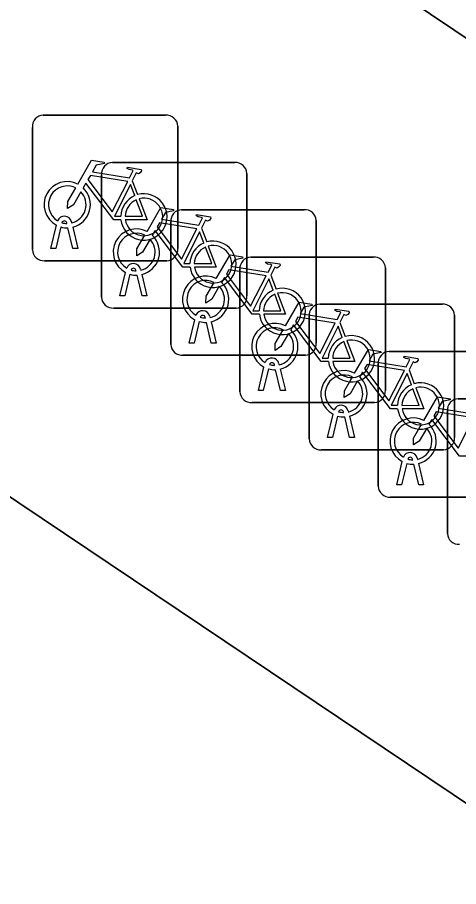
# Model space of a CAD drawing. Extents: x 159279 to 160377, y 384531 to 385888.
# Drawn here: x 159912.66 to 159915.69, y 384588.18 to 384594.15 of the extents above; entities that cross this region are included whole.
import ezdxf

# ---------------------------------------------------------------- set-up
doc = ezdxf.new("R2010")
doc.units = 0
doc.layers.add('IMGEO_Fietsenrek', color=7, linetype='Continuous')
doc.layers.add('IMGEO_Voetpad_open', color=7, linetype='Continuous')

msp = doc.modelspace()

# ---------------------------------------------------------------- linework, layer by layer
at = {"layer": 'IMGEO_Fietsenrek'}
for p, q in [((159912.8379, 384593.4795), (159913.6788, 384593.4795)), ((159913.6788, 384593.4795), (159912.8379, 384593.4795)), ((159912.7635, 384592.5549), (159912.7635, 384593.3958)), ((159912.7635, 384593.3958), (159912.7635, 384592.5549)), ((159913.7625, 384593.4051), (159913.7625, 384592.5642)), ((159913.7625, 384592.5642), (159913.7625, 384593.4051)), ((159913.3129, 384593.1545), (159914.1538, 384593.1545)), ((159914.1538, 384593.1545), (159913.3129, 384593.1545)), ((159913.2385, 384592.2299), (159913.2385, 384593.0708)), ((159913.2385, 384593.0708), (159913.2385, 384592.2299)), ((159913.4502, 384593.0292), (159913.4865, 384592.934)), ((159914.2375, 384593.0801), (159914.2375, 384592.2392)), ((159914.2375, 384592.2392), (159914.2375, 384593.0801)), ((159913.7889, 384592.8305), (159914.6298, 384592.8305)), ((159914.6298, 384592.8305), (159913.7889, 384592.8305)), ((159912.8905, 384592.5643), (159912.9288, 384592.7243)), ((159913.0009, 384592.7359), (159912.9999, 384592.7402)), ((159913.0316, 384592.7474), (159913.0334, 384592.7395)), ((159913.7145, 384591.9059), (159913.7145, 384592.7468)), ((159913.7145, 384592.7468), (159913.7145, 384591.9059)), ((159914.7135, 384592.7561), (159914.7135, 384591.9152)), ((159914.7135, 384591.9152), (159914.7135, 384592.7561)), ((159912.9592, 384592.7121), (159912.9239, 384592.5643)), ((159913.042, 384592.5643), (159913.0081, 384592.706)), ((159913.0404, 384592.7103), (159913.0754, 384592.5643)), ((159913.9252, 384592.7042), (159913.9615, 384592.609)), ((159912.9239, 384592.5643), (159912.8905, 384592.5643)), ((159913.0754, 384592.5643), (159913.042, 384592.5643)), ((159914.2639, 384592.5055), (159915.1048, 384592.5055)), ((159915.1048, 384592.5055), (159914.2639, 384592.5055)), ((159913.6881, 384592.4805), (159912.8472, 384592.4805)), ((159912.8472, 384592.4805), (159913.6881, 384592.4805)), ((159915.1885, 384592.4311), (159915.1885, 384591.5902)), ((159915.1885, 384591.5902), (159915.1885, 384592.4311)), ((159913.3655, 384592.2393), (159913.4038, 384592.3993)), ((159913.4342, 384592.3871), (159913.3989, 384592.2393)), ((159913.4759, 384592.4109), (159913.4749, 384592.4152)), ((159913.517, 384592.2393), (159913.4831, 384592.381)), ((159913.5066, 384592.4224), (159913.5084, 384592.4145)), ((159913.5154, 384592.3853), (159913.5504, 384592.2393)), ((159914.1895, 384591.5809), (159914.1895, 384592.4218)), ((159914.1895, 384592.4218), (159914.1895, 384591.5809)), ((159914.4012, 384592.3802), (159914.4375, 384592.285)), ((159913.3989, 384592.2393), (159913.3655, 384592.2393)), ((159913.5504, 384592.2393), (159913.517, 384592.2393)), ((159914.1631, 384592.1555), (159913.3222, 384592.1555)), ((159913.3222, 384592.1555), (159914.1631, 384592.1555)), ((159914.7389, 384592.1815), (159915.5798, 384592.1815)), ((159915.5798, 384592.1815), (159914.7389, 384592.1815)), ((159913.8415, 384591.9153), (159913.8798, 384592.0753)), ((159913.9519, 384592.0869), (159913.9509, 384592.0912)), ((159913.9826, 384592.0984), (159913.9844, 384592.0905)), ((159914.6645, 384591.2569), (159914.6645, 384592.0978)), ((159914.6645, 384592.0978), (159914.6645, 384591.2569)), ((159915.6635, 384592.1071), (159915.6635, 384591.2662)), ((159915.6635, 384591.2662), (159915.6635, 384592.1071)), ((159913.9102, 384592.0631), (159913.8749, 384591.9153)), ((159913.993, 384591.9153), (159913.9591, 384592.057)), ((159913.9914, 384592.0613), (159914.0264, 384591.9153)), ((159914.8762, 384592.0552), (159914.9125, 384591.96)), ((159913.8749, 384591.9153), (159913.8415, 384591.9153)), ((159914.0264, 384591.9153), (159913.993, 384591.9153)), ((159914.6391, 384591.8315), (159913.7982, 384591.8315)), ((159913.7982, 384591.8315), (159914.6391, 384591.8315)), ((159915.2139, 384591.8565), (159916.0548, 384591.8565)), ((159916.0548, 384591.8565), (159915.2139, 384591.8565)), ((159914.4576, 384591.7734), (159914.4594, 384591.7655)), ((159915.1395, 384590.9319), (159915.1395, 384591.7728)), ((159915.1395, 384591.7728), (159915.1395, 384590.9319)), ((159914.3165, 384591.5903), (159914.3548, 384591.7503)), ((159914.3852, 384591.7381), (159914.3499, 384591.5903)), ((159914.4269, 384591.7619), (159914.4259, 384591.7662)), ((159914.468, 384591.5903), (159914.4341, 384591.732)), ((159914.4664, 384591.7363), (159914.5014, 384591.5903)), ((159915.3512, 384591.7312), (159915.3875, 384591.636)), ((159914.3499, 384591.5903), (159914.3165, 384591.5903)), ((159914.5014, 384591.5903), (159914.468, 384591.5903)), ((159915.6889, 384591.5325), (159916.5298, 384591.5325)), ((159916.5298, 384591.5325), (159915.6889, 384591.5325)), ((159915.1141, 384591.5065), (159914.2732, 384591.5065)), ((159914.2732, 384591.5065), (159915.1141, 384591.5065)), ((159914.7915, 384591.2663), (159914.8298, 384591.4263)), ((159914.8602, 384591.4141), (159914.8249, 384591.2663)), ((159914.9019, 384591.4379), (159914.9009, 384591.4422)), ((159914.9326, 384591.4494), (159914.9344, 384591.4415)), ((159914.9414, 384591.4123), (159914.9764, 384591.2663)), ((159915.6145, 384590.6079), (159915.6145, 384591.4488)), ((159915.6145, 384591.4488), (159915.6145, 384590.6079)), ((159914.943, 384591.2663), (159914.9091, 384591.408)), ((159914.8249, 384591.2663), (159914.7915, 384591.2663)), ((159914.9764, 384591.2663), (159914.943, 384591.2663)), ((159915.5891, 384591.1825), (159914.7482, 384591.1825)), ((159914.7482, 384591.1825), (159915.5891, 384591.1825)), ((159915.3769, 384591.1129), (159915.3759, 384591.1172)), ((159915.4076, 384591.1244), (159915.4094, 384591.1165)), ((159915.2665, 384590.9413), (159915.3048, 384591.1013)), ((159915.3352, 384591.0891), (159915.2999, 384590.9413)), ((159915.418, 384590.9413), (159915.3841, 384591.083)), ((159915.4164, 384591.0873), (159915.4514, 384590.9413)), ((159915.2999, 384590.9413), (159915.2665, 384590.9413)), ((159915.4514, 384590.9413), (159915.418, 384590.9413)), ((159916.0641, 384590.8575), (159915.2232, 384590.8575)), ((159915.2232, 384590.8575), (159916.0641, 384590.8575))]:
    msp.add_line(p, q, dxfattribs=at)
for points in [[(159913.0761, 384593.0062), (159913.1708, 384593.1697), (159913.257, 384593.1559), (159913.2587, 384593.1472), (159913.2026, 384593.1363), (159913.1764, 384593.091), (159913.4316, 384593.0502)], [(159913.4316, 384593.0502), (159913.4566, 384593.099), (159913.4515, 384593.103), (159913.4283, 384593.1067), (159913.4156, 384593.1142), (159913.4146, 384593.1173), (159913.4168, 384593.1219), (159913.5116, 384593.1068), (159913.5139, 384593.0965), (159913.5045, 384593.0841), (159913.4921, 384593.0777), (159913.4776, 384593.0839), (159913.4502, 384593.0292)], [(159913.4187, 384593.025), (159913.1619, 384593.066), (159913.1452, 384593.0372), (159913.3122, 384592.8169), (159913.4187, 384593.025)], [(159913.0968, 384592.9537), (159913.0452, 384592.8645), (159913.0053, 384592.8385), (159913.0065, 384592.886), (159913.061, 384592.9802)], [(159913.3718, 384592.7615), (159913.3221, 384592.7616), (159913.1314, 384593.0133), (159913.1124, 384592.9805)], [(159913.4667, 384592.927), (159913.4374, 384593.0038), (159913.328, 384592.7857), (159913.3707, 384592.7856)], [(159913.4972, 384592.9058), (159913.5522, 384592.7612), (159913.4021, 384592.7615)], [(159913.4007, 384592.7855), (159913.5206, 384592.7853), (159913.4774, 384592.8989)], [(159913.5511, 384592.6812), (159913.6458, 384592.8447), (159913.732, 384592.8309), (159913.7337, 384592.8222), (159913.6776, 384592.8113), (159913.6514, 384592.766), (159913.9066, 384592.7252)], [(159913.9066, 384592.7252), (159913.9316, 384592.774), (159913.9265, 384592.778), (159913.9033, 384592.7817), (159913.8906, 384592.7892), (159913.8896, 384592.7923), (159913.8918, 384592.7969), (159913.9866, 384592.7818), (159913.9889, 384592.7715), (159913.9795, 384592.7591), (159913.9671, 384592.7527), (159913.9526, 384592.7589), (159913.9252, 384592.7042)], [(159913.8937, 384592.7), (159913.6369, 384592.741), (159913.6202, 384592.7122), (159913.7872, 384592.4919), (159913.8937, 384592.7)], [(159913.8468, 384592.4365), (159913.7971, 384592.4366), (159913.6064, 384592.6883), (159913.5874, 384592.6555)], [(159913.9417, 384592.602), (159913.9124, 384592.6788), (159913.803, 384592.4607), (159913.8457, 384592.4606)], [(159913.5718, 384592.6287), (159913.5202, 384592.5395), (159913.4803, 384592.5135), (159913.4815, 384592.561), (159913.536, 384592.6552)], [(159913.8757, 384592.4605), (159913.9956, 384592.4603), (159913.9524, 384592.5739)], [(159913.9722, 384592.5808), (159914.0272, 384592.4362), (159913.8771, 384592.4365)], [(159914.0271, 384592.3572), (159914.1218, 384592.5207), (159914.208, 384592.5069), (159914.2097, 384592.4982), (159914.1536, 384592.4873), (159914.1274, 384592.442), (159914.3826, 384592.4012)], [(159914.3826, 384592.4012), (159914.4076, 384592.45), (159914.4025, 384592.454), (159914.3793, 384592.4577), (159914.3666, 384592.4652), (159914.3656, 384592.4683), (159914.3678, 384592.4729), (159914.4626, 384592.4578), (159914.4649, 384592.4475), (159914.4555, 384592.4351), (159914.4431, 384592.4287), (159914.4286, 384592.4349), (159914.4012, 384592.3802)], [(159914.3697, 384592.376), (159914.1129, 384592.417), (159914.0962, 384592.3882), (159914.2632, 384592.1679), (159914.3697, 384592.376)], [(159914.0478, 384592.3047), (159913.9962, 384592.2155), (159913.9563, 384592.1895), (159913.9575, 384592.237), (159914.012, 384592.3312)], [(159914.3228, 384592.1125), (159914.2731, 384592.1126), (159914.0824, 384592.3643), (159914.0634, 384592.3315)], [(159914.4177, 384592.278), (159914.3884, 384592.3548), (159914.279, 384592.1367), (159914.3217, 384592.1366)], [(159914.3517, 384592.1365), (159914.4716, 384592.1363), (159914.4284, 384592.2499)], [(159914.4482, 384592.2568), (159914.5032, 384592.1122), (159914.3531, 384592.1125)], [(159914.5021, 384592.0322), (159914.5968, 384592.1957), (159914.683, 384592.1819), (159914.6847, 384592.1732), (159914.6286, 384592.1623), (159914.6024, 384592.117), (159914.8576, 384592.0762)], [(159914.8576, 384592.0762), (159914.8826, 384592.125), (159914.8775, 384592.129), (159914.8543, 384592.1327), (159914.8416, 384592.1402), (159914.8406, 384592.1433), (159914.8428, 384592.1479), (159914.9376, 384592.1328), (159914.9399, 384592.1225), (159914.9305, 384592.1101), (159914.9181, 384592.1037), (159914.9036, 384592.1099), (159914.8762, 384592.0552)], [(159914.8447, 384592.051), (159914.5879, 384592.092), (159914.5712, 384592.0632), (159914.7382, 384591.8429), (159914.8447, 384592.051)], [(159914.7978, 384591.7875), (159914.7481, 384591.7876), (159914.5574, 384592.0393), (159914.5384, 384592.0065)], [(159914.8927, 384591.953), (159914.8634, 384592.0298), (159914.754, 384591.8117), (159914.7967, 384591.8116)], [(159914.5228, 384591.9797), (159914.4712, 384591.8905), (159914.4313, 384591.8645), (159914.4325, 384591.912), (159914.487, 384592.0062)], [(159914.8267, 384591.8115), (159914.9466, 384591.8113), (159914.9034, 384591.9249)], [(159914.9232, 384591.9318), (159914.9782, 384591.7872), (159914.8281, 384591.7875)], [(159914.9771, 384591.7082), (159915.0718, 384591.8717), (159915.158, 384591.8579), (159915.1597, 384591.8492), (159915.1036, 384591.8383), (159915.0774, 384591.793), (159915.3326, 384591.7522)], [(159915.3326, 384591.7522), (159915.3576, 384591.801), (159915.3525, 384591.805), (159915.3293, 384591.8087), (159915.3166, 384591.8162), (159915.3156, 384591.8193), (159915.3178, 384591.8239), (159915.4126, 384591.8088), (159915.4149, 384591.7985), (159915.4055, 384591.7861), (159915.3931, 384591.7797), (159915.3786, 384591.7859), (159915.3512, 384591.7312)], [(159915.2728, 384591.4635), (159915.2231, 384591.4636), (159915.0324, 384591.7153), (159915.0134, 384591.6825)], [(159915.3197, 384591.727), (159915.0629, 384591.768), (159915.0462, 384591.7392), (159915.2132, 384591.5189), (159915.3197, 384591.727)], [(159914.9978, 384591.6557), (159914.9462, 384591.5665), (159914.9063, 384591.5405), (159914.9075, 384591.588), (159914.962, 384591.6822)], [(159915.3677, 384591.629), (159915.3384, 384591.7058), (159915.229, 384591.4877), (159915.2717, 384591.4876)], [(159915.3017, 384591.4875), (159915.4216, 384591.4873), (159915.3784, 384591.6009)], [(159915.3982, 384591.6078), (159915.4532, 384591.4632), (159915.3031, 384591.4635)], [(159915.4521, 384591.3832), (159915.5468, 384591.5467), (159915.633, 384591.5329), (159915.6347, 384591.5242), (159915.5786, 384591.5133), (159915.5524, 384591.468), (159915.8076, 384591.4272)], [(159915.7947, 384591.402), (159915.5379, 384591.443), (159915.5212, 384591.4142), (159915.6882, 384591.1939), (159915.7947, 384591.402)], [(159915.4728, 384591.3307), (159915.4212, 384591.2415), (159915.3813, 384591.2155), (159915.3825, 384591.263), (159915.437, 384591.3572)], [(159915.7478, 384591.1385), (159915.6981, 384591.1386), (159915.5074, 384591.3903), (159915.4884, 384591.3575)]]:
    msp.add_lwpolyline(points, dxfattribs=at)
for centre, radius, start, end in [((159912.8412, 384593.4016), 0.0779, 92.4484, 184.28452), ((159912.8412, 384593.4016), 0.0779, 92.4484, 184.28452), ((159913.6846, 384593.4018), 0.0779, 2.4484, 94.28452), ((159913.6846, 384593.4018), 0.0779, 2.4484, 94.28452), ((159913.3162, 384593.0766), 0.0779, 92.4484, 184.28452), ((159913.3162, 384593.0766), 0.0779, 92.4484, 184.28452), ((159914.1596, 384593.0768), 0.0779, 2.4484, 94.28452), ((159914.1596, 384593.0768), 0.0779, 2.4484, 94.28452), ((159913.0031, 384592.8649), 0.159, 62.67661, 242.13685), ((159913.0031, 384592.8649), 0.129, 63.31916, 238.90302), ((159913.0031, 384592.8649), 0.159, 283.5766, 46.60424), ((159913.0031, 384592.8649), 0.129, 283.60429, 43.43025), ((159913.5297, 384592.7809), 0.159, 113.3408, 178.32165), ((159913.5297, 384592.7809), 0.159, 187.0065, 105.77075), ((159913.5297, 384592.7809), 0.129, 188.67146, 104.58832), ((159913.5297, 384592.7809), 0.129, 113.92302, 177.95563), ((159912.9829, 384592.7363), 0.0499, 12.8025, 158.69338), ((159913.7922, 384592.7526), 0.0779, 92.4484, 184.28452), ((159913.7922, 384592.7526), 0.0779, 92.4484, 184.28452), ((159914.6356, 384592.7528), 0.0779, 2.4484, 94.28452), ((159914.6356, 384592.7528), 0.0779, 2.4484, 94.28452), ((159912.9829, 384592.7363), 0.0174, 12.8025, 163.45023), ((159913.0031, 384592.8649), 0.129, 253.41502, 269.02044), ((159913.0031, 384592.8649), 0.159, 253.99666, 271.78671), ((159913.4781, 384592.5399), 0.159, 62.67661, 242.13685), ((159913.4781, 384592.5399), 0.129, 63.31916, 238.90302), ((159913.4781, 384592.5399), 0.129, 283.60429, 43.43025), ((159913.4781, 384592.5399), 0.159, 283.5766, 46.60424), ((159914.0047, 384592.4559), 0.159, 187.0065, 105.77075), ((159912.8414, 384592.5582), 0.0779, 182.4484, 274.28452), ((159912.8414, 384592.5582), 0.0779, 182.4484, 274.28452), ((159913.6848, 384592.5584), 0.0779, 272.4484, 4.28452), ((159913.6848, 384592.5584), 0.0779, 272.4484, 4.28452), ((159914.0047, 384592.4559), 0.159, 113.3408, 178.32165), ((159914.0047, 384592.4559), 0.129, 113.92302, 177.95563), ((159914.0047, 384592.4559), 0.129, 188.67146, 104.58832), ((159914.2672, 384592.4276), 0.0779, 92.4484, 184.28452), ((159914.2672, 384592.4276), 0.0779, 92.4484, 184.28452), ((159915.1106, 384592.4278), 0.0779, 2.4484, 94.28452), ((159915.1106, 384592.4278), 0.0779, 2.4484, 94.28452), ((159913.4579, 384592.4113), 0.0499, 12.8025, 158.69338), ((159913.4579, 384592.4113), 0.0174, 12.8025, 163.45023), ((159913.4781, 384592.5399), 0.159, 253.99666, 271.78671), ((159913.4781, 384592.5399), 0.129, 253.41502, 269.02044), ((159913.9541, 384592.2159), 0.159, 62.67661, 242.13685), ((159913.9541, 384592.2159), 0.129, 63.31916, 238.90302), ((159913.9541, 384592.2159), 0.159, 283.5766, 46.60424), ((159913.9541, 384592.2159), 0.129, 283.60429, 43.43025), ((159914.4807, 384592.1319), 0.159, 113.3408, 178.32165), ((159914.4807, 384592.1319), 0.159, 187.0065, 105.77075), ((159914.4807, 384592.1319), 0.129, 113.92302, 177.95563), ((159914.4807, 384592.1319), 0.129, 188.67146, 104.58832), ((159913.3164, 384592.2332), 0.0779, 182.4484, 274.28452), ((159913.3164, 384592.2332), 0.0779, 182.4484, 274.28452), ((159914.1598, 384592.2334), 0.0779, 272.4484, 4.28452), ((159914.1598, 384592.2334), 0.0779, 272.4484, 4.28452), ((159913.9339, 384592.0873), 0.0499, 12.8025, 158.69338), ((159914.7422, 384592.1036), 0.0779, 92.4484, 184.28452), ((159914.7422, 384592.1036), 0.0779, 92.4484, 184.28452), ((159915.5856, 384592.1038), 0.0779, 2.4484, 94.28452), ((159915.5856, 384592.1038), 0.0779, 2.4484, 94.28452), ((159913.9339, 384592.0873), 0.0174, 12.8025, 163.45023), ((159913.9541, 384592.2159), 0.129, 253.41502, 269.02044), ((159913.9541, 384592.2159), 0.159, 253.99666, 271.78671), ((159914.4291, 384591.8909), 0.159, 62.67661, 242.13685), ((159914.4291, 384591.8909), 0.129, 63.31916, 238.90302), ((159914.4291, 384591.8909), 0.129, 283.60429, 43.43025), ((159914.4291, 384591.8909), 0.159, 283.5766, 46.60424), ((159914.9557, 384591.8069), 0.159, 113.3408, 178.32165), ((159914.9557, 384591.8069), 0.159, 187.0065, 105.77075), ((159913.7924, 384591.9092), 0.0779, 182.4484, 274.28452), ((159913.7924, 384591.9092), 0.0779, 182.4484, 274.28452), ((159914.6358, 384591.9094), 0.0779, 272.4484, 4.28452), ((159914.6358, 384591.9094), 0.0779, 272.4484, 4.28452), ((159914.9557, 384591.8069), 0.129, 113.92302, 177.95563), ((159914.9557, 384591.8069), 0.129, 188.67146, 104.58832), ((159915.2172, 384591.7786), 0.0779, 92.4484, 184.28452), ((159915.2172, 384591.7786), 0.0779, 92.4484, 184.28452), ((159914.4089, 384591.7623), 0.0499, 12.8025, 158.69338), ((159914.4089, 384591.7623), 0.0174, 12.8025, 163.45023), ((159914.4291, 384591.8909), 0.159, 253.99666, 271.78671), ((159914.4291, 384591.8909), 0.129, 253.41502, 269.02044), ((159914.9041, 384591.5669), 0.159, 62.67661, 242.13685), ((159914.9041, 384591.5669), 0.129, 63.31916, 238.90302), ((159914.9041, 384591.5669), 0.129, 283.60429, 43.43025), ((159914.9041, 384591.5669), 0.159, 283.5766, 46.60424), ((159915.4307, 384591.4829), 0.159, 113.3408, 178.32165), ((159915.4307, 384591.4829), 0.159, 187.0065, 105.77075), ((159915.4307, 384591.4829), 0.129, 113.92302, 177.95563), ((159915.4307, 384591.4829), 0.129, 188.67146, 104.58832), ((159914.2674, 384591.5842), 0.0779, 182.4484, 274.28452), ((159914.2674, 384591.5842), 0.0779, 182.4484, 274.28452), ((159915.1108, 384591.5844), 0.0779, 272.4484, 4.28452), ((159915.1108, 384591.5844), 0.0779, 272.4484, 4.28452), ((159915.6922, 384591.4546), 0.0779, 92.4484, 184.28452), ((159915.6922, 384591.4546), 0.0779, 92.4484, 184.28452), ((159914.8839, 384591.4383), 0.0499, 12.8025, 158.69338), ((159914.9041, 384591.5669), 0.159, 253.99666, 271.78671), ((159914.8839, 384591.4383), 0.0174, 12.8025, 163.45023), ((159914.9041, 384591.5669), 0.129, 253.41502, 269.02044), ((159915.3791, 384591.2419), 0.159, 62.67661, 242.13685), ((159915.3791, 384591.2419), 0.129, 63.31916, 238.90302), ((159915.3791, 384591.2419), 0.159, 283.5766, 46.60424), ((159915.3791, 384591.2419), 0.129, 283.60429, 43.43025), ((159914.7424, 384591.2602), 0.0779, 182.4484, 274.28452), ((159914.7424, 384591.2602), 0.0779, 182.4484, 274.28452), ((159915.5858, 384591.2604), 0.0779, 272.4484, 4.28452), ((159915.5858, 384591.2604), 0.0779, 272.4484, 4.28452), ((159915.3589, 384591.1133), 0.0499, 12.8025, 158.69338), ((159915.3589, 384591.1133), 0.0174, 12.8025, 163.45023), ((159915.3791, 384591.2419), 0.129, 253.41502, 269.02044), ((159915.3791, 384591.2419), 0.159, 253.99666, 271.78671), ((159915.2174, 384590.9352), 0.0779, 182.4484, 274.28452), ((159915.2174, 384590.9352), 0.0779, 182.4484, 274.28452), ((159915.6924, 384590.6112), 0.0779, 182.4484, 274.28452), ((159915.6924, 384590.6112), 0.0779, 182.4484, 274.28452)]:
    msp.add_arc(centre, radius, start, end, dxfattribs=at)
at = {"layer": 'IMGEO_Voetpad_open'}
for points in [[(159911.174, 384597.074), (159908.743, 384593.451), (159916.595, 384588.183), (159919.026, 384591.806)], [(159919.026, 384591.806), (159916.595, 384588.183), (159908.743, 384593.451), (159911.174, 384597.074)]]:
    msp.add_lwpolyline(points, close=True, dxfattribs=at)

doc.saveas('drawing.dxf')
